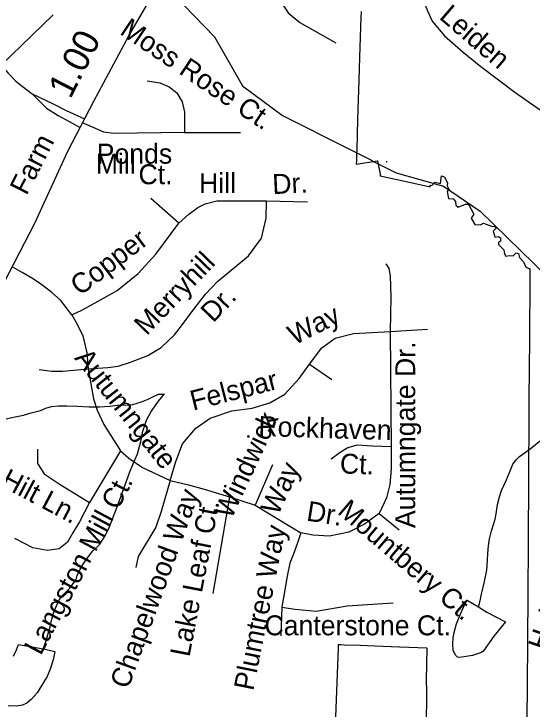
# Model space of a CAD drawing. Extents: x 2001466 to 2224147, y 644118 to 847247.
# Drawn here: x 2061616 to 2064088, y 711034 to 714348 of the extents above; entities that cross this region are included whole.
import ezdxf

# ---------------------------------------------------------------- set-up
doc = ezdxf.new("R2010")
doc.units = 0
for name, color, linetype in [('Exist Boundary Political City Limit New', 7, 'Continuous'), ('Exist Hydrographic Creek Single Shore', 7, 'Continuous'), ('Exist Hydrographic Misc Water Feature', 7, 'Continuous'), ('Exist Road Non-System Type 51', 7, 'Continuous'), ('Exist Road Non-System Type 51 Label', 7, 'Continuous'), ('Exist Road Secondary Mileage Hundredths English Label', 7, 'Continuous'), ('Exist Road Secondary Type 51 Attributed', 7, 'Continuous'), ('Exist Road Secondary Type 51 Label', 7, 'Continuous'), ('Map Preparation Boundary City Limit Buffer Line', 7, 'Continuous')]:
    doc.layers.add(name, color=color, linetype=linetype)

msp = doc.modelspace()

# ---------------------------------------------------------------- linework, layer by layer
at = {"layer": 'Exist Boundary Political City Limit New'}
for points in [[(2063272.2, 714360), (2063271.2, 714331.2), (2063265.4, 714142.1), (2063261.9, 714032.4), (2063256, 713844.9), (2063251.4, 713699.8), (2063250.9, 713682.6), (2063249.9, 713651.4), (2063249.2, 713632.8), (2063349.8, 713647.7), (2063350.8, 713647.8), (2063362.8, 713584), (2063364.2, 713575.9), (2063509.1, 713544.2), (2063602.6, 713523.9), (2063602.8, 713531.3), (2063609.8, 713531.2), (2063624.9, 713546.5), (2063651.2, 713540.2), (2063656.1, 713575.9), (2063666.4, 713572.7), (2063669.2, 713571.8), (2063670.1, 713570.3), (2063685.4, 713543.7), (2063683.1, 713529), (2063691.5, 713513.6), (2063682.8, 713501.8), (2063689.1, 713468.7), (2063712.2, 713467.4), (2063722.8, 713454.6), (2063724.6, 713436.7), (2063736.1, 713426.6), (2063770.4, 713440.9), (2063773.2, 713442.1), (2063785.6, 713441.9), (2063798.4, 713417.8), (2063811, 713393.9), (2063797.6, 713375.2), (2063815.1, 713344), (2063842.5, 713343.6), (2063856.9, 713350.8), (2063894.4, 713337.2), (2063908.1, 713335.6), (2063920.4, 713329.6), (2063903.1, 713312.9), (2063908.6, 713292.1), (2063910.5, 713284.9), (2063927.8, 713286.7), (2063938, 713280.6), (2063937.2, 713265.8), (2063927.8, 713261.1), (2063928.6, 713249.4), (2063953.9, 713223.5), (2063956, 713204.1), (2063963.8, 713193.1), (2063981, 713196), (2063998.4, 713194.4), (2064007.9, 713204.8), (2064012.6, 713209.8), (2064023.2, 713206.5), (2064028.8, 713187), (2064047.4, 713166.2), (2064053.4, 713151.6), (2064056.6, 713143.8), (2064060.2, 713141.8), (2064076, 713133), (2064077.5, 713134.8), (2064077.1, 713085.2), (2064076.9, 713046.7), (2064075.6, 712836.9), (2064074, 712616.1), (2064073.6, 712555.4), (2064073.5, 712538.6), (2064072.5, 712328.2), (2064072, 712247.9), (2064070.9, 712065.4), (2064069.9, 711901.4), (2064068.9, 711747), (2064068.4, 711662.2), (2064068, 711596.9), (2064066.4, 711347), (2064063.9, 710970.4)], [(2063175.2, 711340.6), (2063163, 711341.1), (2063162.4, 711324.3), (2063132.8, 710545.9)], [(2063580.2, 710416.2), (2063585.5, 711121.2), (2063585.1, 711171.2), (2063587.4, 711324.9), (2063456.4, 711329.9), (2063338.5, 711334.4), (2063267.4, 711337.1), (2063191.6, 711339.9), (2063175.2, 711340.6)]]:
    msp.add_lwpolyline(points, dxfattribs=at)
at = {"layer": 'Exist Hydrographic Creek Single Shore'}
for p, q in [((2063208.3, 713707.8), (2063321.5, 713650.8)), ((2063321.5, 713650.8), (2063331.9, 713645.6))]:
    msp.add_line(p, q, dxfattribs=at)
for points in [[(2062328.6, 714490.5), (2062330.6, 714489.5), (2062572.6, 714238.5), (2062706.7, 714006.1), (2062897.6, 713864.4), (2063208.3, 713707.8)], [(2063331.9, 713645.6), (2063440.6, 713590.8), (2063665.7, 713527.2), (2063840.6, 713408.8), (2064291.5, 712969.8), (2064521.7, 712834.2)]]:
    msp.add_lwpolyline(points, dxfattribs=at)
at = {"layer": 'Exist Hydrographic Misc Water Feature'}
msp.add_line((2063392.2, 713644.3), (2063396.3, 713644.9), dxfattribs=at)
for points in [[(2061552.6, 712411.8), (2061606.8, 712423.8), (2061662.5, 712436.1), (2061698.6, 712446.1), (2061742.7, 712458), (2061768.6, 712468.3), (2061794.6, 712476.5), (2061828.8, 712480.3), (2061868.8, 712480.3), (2061918.7, 712478.4), (2061974.4, 712474.8), (2062024.7, 712474.9), (2062072.4, 712479), (2062122.5, 712484.8), (2062150.6, 712483), (2062182.8, 712487), (2062224.2, 712499), (2062256.4, 712511.1), (2062282.6, 712525), (2062306.4, 712535.2), (2062324.7, 712535.3), (2062334.3, 712537.5)], [(2061754.8, 711322.4), (2061760.6, 711334.5), (2061768.6, 711354.4), (2061774.5, 711376.7), (2061788.2, 711426.5), (2061796.4, 711462.6), (2061806.3, 711496.4), (2061818.6, 711526.6), (2061832.1, 711554.5), (2061854.3, 711582.8), (2061882.4, 711610.6), (2061895.9, 711628.8), (2061912.3, 711652.7), (2061917.8, 711670.9), (2061931.8, 711700.9), (2061957.8, 711742.8), (2061991.9, 711788.7), (2062025.7, 711820.9), (2062051.5, 711860.8), (2062071.8, 711903.1), (2062083.5, 711933), (2062103.2, 711985.2), (2062127, 712050.9), (2062155.1, 712125), (2062169, 712165), (2062183, 712201), (2062205.1, 712251.2), (2062221.1, 712309.3), (2062230.7, 712359.3), (2062248.8, 712411.3), (2062270.5, 712453.4), (2062306.4, 712503.1), (2062334.3, 712537.5)], [(2063832, 711522.3), (2063837.7, 711538.5), (2063842, 711558.5), (2063847.6, 711582.4), (2063861.9, 711642.3), (2063871.8, 711696.4), (2063875.5, 711744.4), (2063877.3, 711776.2), (2063879.6, 711812.4), (2063885.3, 711846.4), (2063894.9, 711884.3), (2063905, 711914.4), (2063912.8, 711940.4), (2063917.3, 711964.5), (2063923.2, 712010.2), (2063933.1, 712046.4), (2063942.7, 712076.6), (2063964.7, 712124.4), (2063980.9, 712162.5), (2063996.4, 712202.3), (2064012.6, 712222.6), (2064028.8, 712238.4), (2064050.6, 712254.6), (2064078.7, 712274.7), (2064138.5, 712322.7)], [(2063832, 711522.3), (2063872, 711496.3), (2063962, 711450.7), (2063906, 711382.5), (2063856.6, 711312.5), (2063846.3, 711304.3), (2063804.5, 711290.4), (2063774.6, 711284.4), (2063744, 711280.1), (2063732.1, 711282.3), (2063722.3, 711292.3), (2063712.2, 711316.1), (2063710.6, 711344), (2063712.2, 711374.1), (2063716.1, 711400.3), (2063727.8, 711440.3), (2063747.9, 711492), (2063768.2, 711534.4), (2063777.9, 711554), (2063832, 711522.3)], [(2061754.8, 711322.4), (2061764.7, 711320.6), (2061810.8, 711308.7), (2061802.8, 711268.5), (2061788.7, 711224.4), (2061774.9, 711190.4), (2061759.1, 711164.5), (2061727.1, 711112.5), (2061699, 711080.2), (2061677.1, 711062.5), (2061657.2, 711052.5), (2061629.1, 711048.2), (2061589.1, 711050.2)], [(2061614.8, 711286.1), (2061628.9, 711316.4), (2061638.6, 711342.1), (2061754.8, 711322.4)]]:
    msp.add_lwpolyline(points, dxfattribs=at)
at = {"layer": 'Exist Road Non-System Type 51'}
for p, q in [((2062402.8, 713350.4), (2062268.5, 713468.9)), ((2062821.7, 713457.5), (2063017.5, 713452.9)), ((2061655.1, 713115.2), (2061611, 713141.3)), ((2063411.3, 712834.2), (2063588.9, 712845.6)), ((2063411.3, 712834.2), (2063415.9, 712285.2)), ((2062125, 712265.6), (2061977.1, 712020)), ((2062849, 712198.6), (2062767, 712007.2)), ((2062644.1, 712046), (2062564.4, 711585.8)), ((2062644.1, 712046), (2062767, 712007.2)), ((2062767, 712007.2), (2062985.6, 711875.1)), ((2062894.5, 711519.7), (2062890, 711383.1))]:
    msp.add_line(p, q, dxfattribs=at)
for points in [[(2063588.9, 715014.7), (2063566.1, 714846.2), (2063559.3, 714625.2), (2063559.3, 714497.6), (2063568.4, 714413.3), (2063588.9, 714362.3), (2063611.6, 714314.5), (2063670.8, 714243.9), (2063759.6, 714166.4), (2063843.8, 714098.1), (2064005.5, 713975), (2064117, 713897.6), (2064224, 713827), (2064306, 713786), (2064451.7, 713719.9)], [(2062879.6, 714422.1), (2062924.5, 714352.9), (2062979.8, 714308), (2063152.5, 714211.2)], [(2061555.6, 714104.7), (2061803.8, 714343.6)], [(2061555.6, 714104.7), (2061588.9, 714066.5), (2061625, 714028.3), (2061655.1, 714004.2), (2061703.3, 713968.1)], [(2062252.5, 714028.8), (2062311.7, 714019.7), (2062357.3, 714001.5), (2062393.7, 713971.9), (2062418.7, 713928.6), (2062430.1, 713880.7), (2062430.1, 713782.8)], [(2061703.3, 713968.1), (2061799.6, 713921.9), (2061865.8, 713887.8), (2061953.1, 713848.2)], [(2061703.3, 713968.1), (2061771.5, 713899.8), (2061827.7, 713863.7), (2061931.4, 713806.4)], [(2062430.1, 713782.8), (2062090.9, 713778.2), (2062045.4, 713785.1), (2061990.7, 713807.8), (2061943.6, 713829.9)], [(2062430.1, 713782.8), (2062696.5, 713782.8)], [(2061970.2, 712656), (2062063.6, 712662.9), (2062113.7, 712669.7), (2062172.9, 712687.9), (2062254.8, 712719.8), (2062318.6, 712758.6), (2062382.3, 712817.8), (2062421, 712867.9), (2062459.7, 712922.6), (2062530.3, 713013.2), (2062587.2, 713072.5), (2062735.2, 713195.5), (2062796.6, 713279.8), (2062819.4, 713375.5), (2062821.7, 713457.5)], [(2062402.8, 713350.4), (2062450.6, 713393.7), (2062493.8, 713425.6), (2062528, 713443.8), (2062584.9, 713457.5), (2062655.5, 713457.5), (2062821.7, 713457.5)], [(2061892.8, 712913.5), (2061940.6, 712936.2), (2062018, 712979.5), (2062109.1, 713029.6), (2062209.3, 713111.7), (2062293.5, 713202.8), (2062402.8, 713350.4)], [(2063390.8, 713157.2), (2063404.5, 713134.4), (2063411.3, 713100.3), (2063413.6, 713000), (2063411.3, 712834.2)], [(2061892.8, 712913.5), (2061838.2, 712984.1), (2061797.2, 713020.5), (2061749.4, 713057), (2061705.3, 713087.1), (2061655.1, 713115.2)], [(2061892.8, 712913.5), (2061917.9, 712870.2), (2061945.2, 712813.2), (2061963.4, 712733.5), (2061970.2, 712656)], [(2062361.8, 712124.3), (2062389.1, 712214.6), (2062421, 712298.8), (2062484.7, 712374), (2062553, 712421.9), (2062655.5, 712456), (2062753.4, 712469.7), (2062837.6, 712494.8), (2062908.2, 712535.8), (2062976.5, 712610.9), (2063026.6, 712679.3), (2063085.8, 712756.7), (2063149.5, 712802.3), (2063236, 712825.1), (2063411.3, 712834.2)], [(2061735.8, 712653.8), (2061797.2, 712644.7), (2061849.6, 712644.7), (2061970.2, 712656)], [(2061970.2, 712656), (2061995.3, 712513.9), (2062013.5, 712459.2), (2062045.4, 712390.9), (2062125, 712265.6)], [(2063026.6, 712679.3), (2063133.6, 712606.4)], [(2063415.9, 712285.2), (2063415.9, 712180.4), (2063409, 712105.2), (2063393.1, 712041.4), (2063358.9, 711966.2), (2063288.4, 711916.1), (2063213.2, 711877.4), (2063122.2, 711859.2), (2063042.5, 711863.7), (2062985.6, 711875.1)], [(2063415.9, 712285.2), (2063327.1, 712287.5), (2063251.9, 712292), (2063208.7, 712280.6), (2063172.3, 712257.8), (2063129, 712225.9)], [(2061728.9, 712272.9), (2061728.9, 712204.5), (2061760.8, 712156.7), (2061835.9, 712104.3), (2061977.1, 712020)], [(2062125, 712265.6), (2062163.7, 712231.4), (2062229.8, 712185.8), (2062361.8, 712124.3)], [(2062361.8, 712124.3), (2062318.6, 711976.3), (2062293.5, 711901.1), (2062209.3, 711762.6), (2062197.9, 711710.2)], [(2062361.8, 712124.3), (2062448.5, 712103.3), (2062523.4, 712082.4), (2062644.1, 712046)], [(2061977.1, 712020), (2061929.3, 711926.6), (2061897.4, 711874.2), (2061872.3, 711830.9), (2061831.4, 711799), (2061776.7, 711789.9), (2061705.6, 711803.5), (2061620.8, 711847)], [(2063358.9, 711966.2), (2063454.6, 711888.8)], [(2062985.6, 711875.1), (2062969.6, 711827.3), (2062951.4, 711777.2), (2062933.2, 711729.3), (2062919.6, 711667.8), (2062894.5, 711519.7)], [(2062894.5, 711519.7), (2062958.3, 711510.6), (2063058.4, 711501.5), (2063206.4, 711526.6), (2063425, 711540.2)]]:
    msp.add_lwpolyline(points, dxfattribs=at)
at = {"layer": 'Exist Road Secondary Type 51 Attributed'}
msp.add_lwpolyline([(2061062, 710959.8), (2061019.2, 711201.3), (2060988.6, 711335.9), (2060976.7, 711445.8), (2060979.8, 711543.7), (2061008.5, 711673.5), (2061072.2, 711930), (2061127.5, 712142.6), (2061178.4, 712288.3), (2061240.5, 712423.7), (2061404, 712735), (2061546.4, 713024.9), (2061716.3, 713350.6), (2061873.1, 713693.8), (2061996.8, 713932.7), (2062163.9, 714243.3), (2062328.3, 714524.4), (2062523.2, 714867.6), (2062684.4, 715116), (2062832.4, 715386.8), (2062869, 715469.6), (2062911, 715621.5), (2062946.1, 715774.9)], dxfattribs=at)
at = {"layer": 'Map Preparation Boundary City Limit Buffer Line'}
for points in [[(2063272.2, 714360), (2063271.2, 714331.2), (2063265.4, 714142.1), (2063261.9, 714032.4), (2063256, 713844.9), (2063251.4, 713699.8), (2063250.9, 713682.6), (2063249.9, 713651.4), (2063249.2, 713632.8), (2063349.8, 713647.7), (2063350.8, 713647.8), (2063362.8, 713584), (2063364.2, 713575.9), (2063509.1, 713544.2), (2063602.6, 713523.9), (2063602.8, 713531.3), (2063609.8, 713531.2), (2063624.9, 713546.5), (2063651.2, 713540.2), (2063656.1, 713575.9), (2063666.4, 713572.7), (2063669.2, 713571.8), (2063670.1, 713570.3), (2063685.4, 713543.7), (2063683.1, 713529), (2063691.5, 713513.6), (2063682.8, 713501.8), (2063689.1, 713468.7), (2063712.2, 713467.4), (2063722.8, 713454.6), (2063724.6, 713436.7), (2063736.1, 713426.6), (2063770.4, 713440.9), (2063773.2, 713442.1), (2063785.6, 713441.9), (2063798.4, 713417.8), (2063811, 713393.9), (2063797.6, 713375.2), (2063815.1, 713344), (2063842.5, 713343.6), (2063856.9, 713350.8), (2063894.4, 713337.2), (2063908.1, 713335.6), (2063920.4, 713329.6), (2063903.1, 713312.9), (2063908.6, 713292.1), (2063910.5, 713284.9), (2063927.8, 713286.7), (2063938, 713280.6), (2063937.2, 713265.8), (2063927.8, 713261.1), (2063928.6, 713249.4), (2063953.9, 713223.5), (2063956, 713204.1), (2063963.8, 713193.1), (2063981, 713196), (2063998.4, 713194.4), (2064007.9, 713204.8), (2064012.6, 713209.8), (2064023.2, 713206.5), (2064028.8, 713187), (2064047.4, 713166.2), (2064053.4, 713151.6), (2064056.6, 713143.8), (2064060.2, 713141.8), (2064076, 713133), (2064077.5, 713134.8), (2064077.1, 713085.2), (2064076.9, 713046.7), (2064075.6, 712836.9), (2064074, 712616.1), (2064073.6, 712555.4), (2064073.5, 712538.6), (2064072.5, 712328.2), (2064072, 712247.9), (2064070.9, 712065.4), (2064069.9, 711901.4), (2064068.9, 711747), (2064068.4, 711662.2), (2064068, 711596.9), (2064066.4, 711347), (2064063.9, 710970.4)], [(2063175.2, 711340.6), (2063163, 711341.1), (2063162.4, 711324.3), (2063132.8, 710545.9)], [(2063580.2, 710416.2), (2063585.5, 711121.2), (2063585.1, 711171.2), (2063587.4, 711324.9), (2063456.4, 711329.9), (2063338.5, 711334.4), (2063267.4, 711337.1), (2063191.6, 711339.9), (2063175.2, 711340.6)]]:
    msp.add_lwpolyline(points, dxfattribs=at)

# ---------------------------------------------------------------- texts
at = {"layer": 'Exist Road Non-System Type 51 Label'}
for s, rotation, p in [('Leiden', 319.3188, (2063640.8, 714328.8)), ('Moss Rose Ct.', 326.1642, (2062116.4, 714255.1)), ('Dr.', 2.7269, (2062850.9, 713489.1)), ('Copper', 37.3391, (2061931.4, 713001.9)), ('Merryhill', 46.0481, (2062248.9, 712811.9)), ('Dr.', 46.0481, (2062566.5, 712872.7)), ('Way', 26.5942, (2062954, 712768.1)), ('Autumngate Dr.', 90, (2063530.6, 711897.3)), ('Autumngate', 308.4161, (2061901.4, 712706.3)), ('Felspar', 14.3667, (2062470.7, 712456.9)), ('Windwick', 65.011, (2062653.4, 711936)), ('Rockhaven', 358.2077, (2062781.4, 712336.5)), ('Craven Hilt Ln.', 331.9905, (2061154.7, 712309.4)), ('Ct.', 358.2077, (2063170.3, 712157.9)), ('Way', 65.011, (2062875.8, 711953.3)), ('Langston Mill Ct.', 62.0505, (2061743.9, 711286.3)), ('Chapelwood Way', 70.0401, (2062161.3, 711126.3)), ('Dr.', 351.0161, (2063008.3, 711933.6)), ('Mountbery Ct.', 319.485, (2063155.3, 711969.6)), ('Lake Leaf Ct.', 79.0329, (2062453.3, 711279.8)), ('Plumtree Way', 78.6888, (2062757.6, 711118.5)), ('Heider', 70.8842, (2064156.6, 711307.8))]:
    msp.add_text(s, height=95, rotation=rotation, dxfattribs=at).set_placement(p)
for s, p in [('Ponds', (2062010.9, 713634.5)), ('Mill', (2062006.8, 713586.6)), ('Ct.', (2062210.6, 713536.5)), ('Hill', (2062499.6, 713494.2)), ('Canterstone Ct.', (2062811.5, 711386.2))]:
    msp.add_text(s, height=95, dxfattribs=at).set_placement(p)
at = {"layer": 'Exist Road Secondary Mileage Hundredths English Label'}
msp.add_text('1.00', height=125, rotation=62.8524, dxfattribs=at).set_placement((2061885.2, 713938.9))
at = {"layer": 'Exist Road Secondary Type 51 Label'}
msp.add_text('Farm', height=95, rotation=62.8426, dxfattribs=at).set_placement((2061676.3, 713479.4))

doc.saveas('drawing.dxf')
